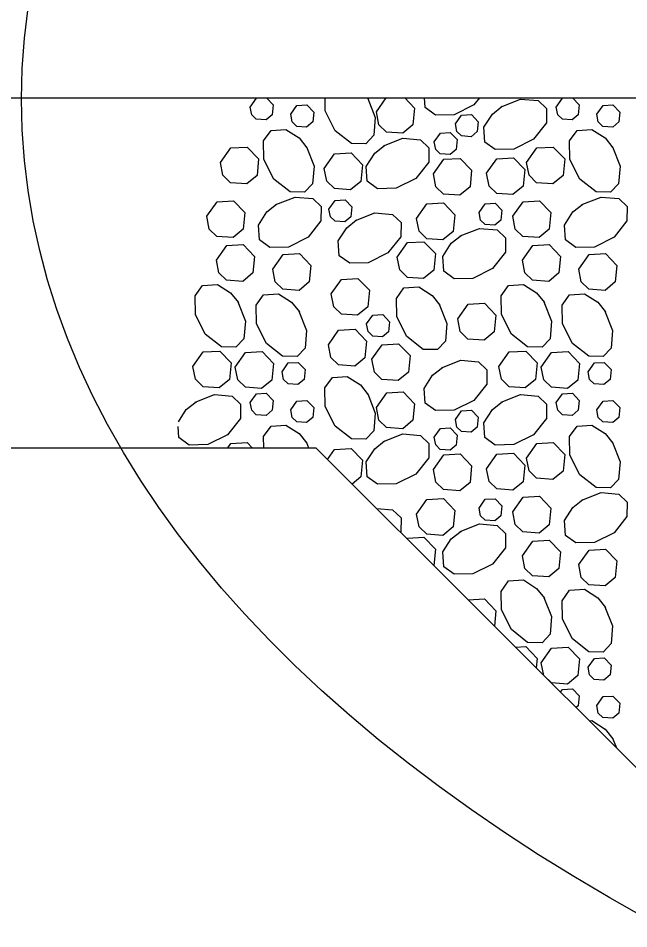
# Model space of a CAD drawing. Extents: x 636530 to 644067, y 294168 to 299122.
# Drawn here: x 638605.25 to 638621.2, y 296061.67 to 296085.48 of the extents above; entities that cross this region are included whole.
import ezdxf

# ---------------------------------------------------------------- set-up
doc = ezdxf.new("R2010")
doc.units = 0
doc.layers.add('1', color=7, linetype='Continuous')

msp = doc.modelspace()

# ---------------------------------------------------------------- linework, layer by layer
at = {"layer": '1'}
for p, q in [((638304.477, 296083.394), (638666.883, 296083.394)), ((638596.181, 296074.25), (638613.026, 296074.25)), ((638625.218, 296062.058), (638613.026, 296074.25))]:
    msp.add_line(p, q, dxfattribs=at)
for points in [[(638611.31, 296083.155), (638611.471, 296083.385), (638611.623, 296083.394)], [(638611.735, 296083.394), (638611.908, 296083.214), (638611.882, 296082.954), (638611.723, 296082.821), (638611.468, 296082.84), (638611.349, 296082.956), (638611.31, 296083.155)], [(638614.378, 296083.382), (638614.577, 296082.879), (638614.537, 296082.417), (638614.328, 296082.197), (638613.953, 296082.204), (638613.527, 296082.538), (638613.27, 296083.053), (638613.264, 296083.394)], [(638614.365, 296083.394), (638614.391, 296083.362)], [(638614.606, 296083.028), (638614.863, 296083.394)], [(638615.344, 296083.394), (638615.603, 296083.126), (638615.56, 296082.692), (638615.295, 296082.471), (638614.871, 296082.502), (638614.671, 296082.695), (638614.606, 296083.028)], [(638617.295, 296083.394), (638617.152, 296083.212), (638616.637, 296082.954), (638616.152, 296082.945), (638615.878, 296083.14), (638615.861, 296083.394)], [(638617.868, 296083.163), (638618.372, 296083.363), (638618.834, 296083.323), (638619.053, 296083.114), (638619.046, 296082.739), (638618.713, 296082.313), (638618.198, 296082.055), (638617.712, 296082.047), (638617.439, 296082.241), (638617.413, 296082.628), (638617.635, 296082.974), (638617.889, 296083.176)], [(638619.305, 296083.155), (638619.467, 296083.385), (638619.619, 296083.394)], [(638619.73, 296083.394), (638619.903, 296083.214), (638619.877, 296082.954), (638619.718, 296082.821), (638619.464, 296082.84), (638619.344, 296082.956), (638619.305, 296083.155)], [(638612.369, 296082.966), (638612.53, 296083.196), (638612.788, 296083.211), (638612.967, 296083.025), (638612.941, 296082.765), (638612.782, 296082.632), (638612.528, 296082.651), (638612.408, 296082.767), (638612.369, 296082.966)], [(638620.364, 296082.966), (638620.526, 296083.196), (638620.783, 296083.211), (638620.963, 296083.025), (638620.937, 296082.765), (638620.778, 296082.632), (638620.523, 296082.651), (638620.403, 296082.767), (638620.365, 296082.966)], [(638616.67, 296082.714), (638616.831, 296082.944), (638617.089, 296082.958), (638617.268, 296082.773), (638617.242, 296082.513), (638617.083, 296082.38), (638616.828, 296082.399), (638616.709, 296082.515), (638616.67, 296082.714)], [(638612.775, 296082.113), (638612.975, 296081.61), (638612.935, 296081.148), (638612.726, 296080.928), (638612.351, 296080.935), (638611.925, 296081.269), (638611.668, 296081.784), (638611.659, 296082.269), (638611.853, 296082.543), (638612.24, 296082.568), (638612.586, 296082.347), (638612.788, 296082.093)], [(638620.771, 296082.113), (638620.97, 296081.61), (638620.93, 296081.148), (638620.722, 296080.928), (638620.347, 296080.935), (638619.92, 296081.269), (638619.663, 296081.784), (638619.654, 296082.269), (638619.849, 296082.543), (638620.235, 296082.568), (638620.581, 296082.347), (638620.784, 296082.093)], [(638614.794, 296082.139), (638615.297, 296082.338), (638615.759, 296082.298), (638615.979, 296082.089), (638615.972, 296081.714), (638615.639, 296081.288), (638615.124, 296081.031), (638614.638, 296081.022), (638614.365, 296081.216), (638614.339, 296081.603), (638614.561, 296081.949), (638614.815, 296082.151)], [(638616.115, 296082.248), (638616.276, 296082.477), (638616.534, 296082.492), (638616.713, 296082.306), (638616.687, 296082.046), (638616.528, 296081.914), (638616.274, 296081.932), (638616.154, 296082.048), (638616.115, 296082.248)], [(638610.532, 296081.703), (638610.801, 296082.086), (638611.23, 296082.11), (638611.529, 296081.801), (638611.486, 296081.367), (638611.22, 296081.147), (638610.796, 296081.177), (638610.597, 296081.371), (638610.532, 296081.703)], [(638618.527, 296081.703), (638618.796, 296082.086), (638619.226, 296082.11), (638619.524, 296081.801), (638619.481, 296081.367), (638619.216, 296081.147), (638618.792, 296081.177), (638618.592, 296081.371), (638618.528, 296081.703)], [(638613.243, 296081.549), (638613.512, 296081.931), (638613.942, 296081.956), (638614.24, 296081.646), (638614.197, 296081.213), (638613.932, 296080.992), (638613.508, 296081.023), (638613.308, 296081.216), (638613.244, 296081.549)], [(638617.484, 296081.423), (638617.753, 296081.805), (638618.183, 296081.83), (638618.481, 296081.52), (638618.438, 296081.087), (638618.173, 296080.866), (638617.749, 296080.897), (638617.549, 296081.09), (638617.485, 296081.423)], [(638616.097, 296081.407), (638616.366, 296081.789), (638616.795, 296081.814), (638617.094, 296081.505), (638617.051, 296081.071), (638616.785, 296080.85), (638616.361, 296080.881), (638616.162, 296081.074), (638616.097, 296081.407)], [(638610.174, 296080.299), (638610.442, 296080.681), (638610.872, 296080.706), (638611.17, 296080.396), (638611.127, 296079.963), (638610.862, 296079.742), (638610.438, 296079.773), (638610.238, 296079.966), (638610.174, 296080.299)], [(638611.978, 296080.605), (638612.481, 296080.804), (638612.943, 296080.764), (638613.163, 296080.555), (638613.156, 296080.18), (638612.823, 296079.754), (638612.307, 296079.497), (638611.822, 296079.488), (638611.549, 296079.682), (638611.523, 296080.069), (638611.744, 296080.415), (638611.998, 296080.618)], [(638613.366, 296080.486), (638613.527, 296080.716), (638613.785, 296080.73), (638613.964, 296080.545), (638613.938, 296080.285), (638613.779, 296080.152), (638613.525, 296080.171), (638613.405, 296080.287), (638613.366, 296080.486)], [(638615.656, 296080.241), (638615.925, 296080.623), (638616.354, 296080.648), (638616.653, 296080.338), (638616.61, 296079.905), (638616.344, 296079.684), (638615.92, 296079.715), (638615.721, 296079.908), (638615.656, 296080.241)], [(638617.288, 296080.398), (638617.449, 296080.627), (638617.707, 296080.642), (638617.886, 296080.456), (638617.86, 296080.196), (638617.701, 296080.064), (638617.446, 296080.082), (638617.327, 296080.198), (638617.288, 296080.398)], [(638618.169, 296080.299), (638618.438, 296080.681), (638618.867, 296080.706), (638619.166, 296080.396), (638619.122, 296079.963), (638618.857, 296079.742), (638618.433, 296079.773), (638618.234, 296079.966), (638618.169, 296080.299)], [(638619.973, 296080.605), (638620.477, 296080.804), (638620.939, 296080.764), (638621.158, 296080.555), (638621.151, 296080.18), (638620.818, 296079.754), (638620.303, 296079.497), (638619.817, 296079.488), (638619.544, 296079.682), (638619.518, 296080.069), (638619.74, 296080.415), (638619.994, 296080.618)], [(638614.063, 296080.192), (638614.566, 296080.391), (638615.028, 296080.351), (638615.248, 296080.142), (638615.241, 296079.767), (638614.907, 296079.341), (638614.392, 296079.084), (638613.907, 296079.075), (638613.633, 296079.269), (638613.607, 296079.656), (638613.829, 296080.002), (638614.083, 296080.205)], [(638616.796, 296079.785), (638617.299, 296079.984), (638617.761, 296079.944), (638617.981, 296079.736), (638617.974, 296079.361), (638617.64, 296078.935), (638617.125, 296078.677), (638616.64, 296078.668), (638616.366, 296078.863), (638616.34, 296079.249), (638616.562, 296079.595), (638616.816, 296079.798)], [(638610.427, 296079.154), (638610.695, 296079.536), (638611.125, 296079.561), (638611.423, 296079.251), (638611.38, 296078.818), (638611.115, 296078.597), (638610.691, 296078.628), (638610.492, 296078.821), (638610.427, 296079.154)], [(638615.15, 296079.229), (638615.419, 296079.611), (638615.848, 296079.636), (638616.147, 296079.326), (638616.104, 296078.893), (638615.838, 296078.672), (638615.414, 296078.703), (638615.215, 296078.896), (638615.15, 296079.229)], [(638618.422, 296079.154), (638618.691, 296079.536), (638619.12, 296079.561), (638619.419, 296079.251), (638619.375, 296078.818), (638619.11, 296078.597), (638618.686, 296078.628), (638618.487, 296078.821), (638618.422, 296079.154)], [(638611.897, 296078.919), (638612.166, 296079.302), (638612.595, 296079.326), (638612.893, 296079.017), (638612.85, 296078.583), (638612.585, 296078.363), (638612.161, 296078.393), (638611.962, 296078.587), (638611.897, 296078.919)], [(638619.892, 296078.919), (638620.161, 296079.302), (638620.59, 296079.326), (638620.889, 296079.017), (638620.846, 296078.583), (638620.58, 296078.363), (638620.157, 296078.393), (638619.957, 296078.587), (638619.892, 296078.919)], [(638610.986, 296078.064), (638611.186, 296077.561), (638611.146, 296077.099), (638610.937, 296076.879), (638610.562, 296076.886), (638610.136, 296077.219), (638609.878, 296077.735), (638609.87, 296078.22), (638610.064, 296078.493), (638610.451, 296078.519), (638610.796, 296078.298), (638610.999, 296078.044)], [(638613.426, 296078.269), (638613.695, 296078.651), (638614.124, 296078.676), (638614.422, 296078.366), (638614.379, 296077.933), (638614.114, 296077.712), (638613.69, 296077.743), (638613.491, 296077.936), (638613.426, 296078.269)], [(638618.982, 296078.064), (638619.181, 296077.561), (638619.141, 296077.099), (638618.932, 296076.879), (638618.557, 296076.886), (638618.131, 296077.219), (638617.874, 296077.735), (638617.865, 296078.22), (638618.059, 296078.493), (638618.446, 296078.519), (638618.792, 296078.298), (638618.994, 296078.044)], [(638612.58, 296077.82), (638612.78, 296077.317), (638612.74, 296076.855), (638612.531, 296076.635), (638612.156, 296076.642), (638611.73, 296076.975), (638611.473, 296077.491), (638611.464, 296077.976), (638611.658, 296078.249), (638612.045, 296078.275), (638612.391, 296078.054), (638612.593, 296077.8)], [(638616.248, 296077.999), (638616.448, 296077.496), (638616.408, 296077.034), (638616.199, 296076.814), (638615.824, 296076.821), (638615.398, 296077.154), (638615.141, 296077.669), (638615.132, 296078.155), (638615.326, 296078.428), (638615.713, 296078.454), (638616.059, 296078.232), (638616.261, 296077.978)], [(638620.576, 296077.82), (638620.775, 296077.317), (638620.735, 296076.855), (638620.527, 296076.635), (638620.152, 296076.642), (638619.725, 296076.975), (638619.468, 296077.491), (638619.459, 296077.976), (638619.654, 296078.249), (638620.04, 296078.275), (638620.386, 296078.054), (638620.589, 296077.8)], [(638616.732, 296077.618), (638617, 296078.001), (638617.43, 296078.025), (638617.728, 296077.716), (638617.685, 296077.282), (638617.42, 296077.062), (638616.996, 296077.092), (638616.797, 296077.286), (638616.732, 296077.618)], [(638614.35, 296077.485), (638614.511, 296077.715), (638614.769, 296077.729), (638614.948, 296077.544), (638614.922, 296077.283), (638614.763, 296077.151), (638614.508, 296077.17), (638614.389, 296077.286), (638614.35, 296077.485)], [(638613.35, 296076.941), (638613.619, 296077.323), (638614.049, 296077.348), (638614.347, 296077.038), (638614.304, 296076.604), (638614.039, 296076.384), (638613.615, 296076.415), (638613.415, 296076.608), (638613.351, 296076.94)], [(638614.487, 296076.561), (638614.756, 296076.943), (638615.185, 296076.968), (638615.483, 296076.658), (638615.44, 296076.225), (638615.175, 296076.004), (638614.751, 296076.035), (638614.552, 296076.228), (638614.487, 296076.561)], [(638609.812, 296076.371), (638610.081, 296076.754), (638610.511, 296076.778), (638610.809, 296076.469), (638610.766, 296076.035), (638610.501, 296075.815), (638610.077, 296075.845), (638609.877, 296076.039), (638609.813, 296076.371)], [(638610.919, 296076.355), (638611.187, 296076.737), (638611.617, 296076.762), (638611.915, 296076.452), (638611.872, 296076.019), (638611.607, 296075.798), (638611.183, 296075.829), (638610.984, 296076.022), (638610.919, 296076.355)], [(638617.808, 296076.371), (638618.077, 296076.754), (638618.506, 296076.778), (638618.804, 296076.469), (638618.761, 296076.035), (638618.496, 296075.815), (638618.072, 296075.845), (638617.873, 296076.039), (638617.808, 296076.371)], [(638618.914, 296076.355), (638619.183, 296076.737), (638619.612, 296076.762), (638619.911, 296076.452), (638619.868, 296076.019), (638619.602, 296075.798), (638619.178, 296075.829), (638618.979, 296076.022), (638618.914, 296076.355)], [(638612.142, 296076.237), (638612.303, 296076.466), (638612.561, 296076.481), (638612.74, 296076.295), (638612.714, 296076.035), (638612.555, 296075.903), (638612.301, 296075.921), (638612.181, 296076.037), (638612.142, 296076.237)], [(638616.308, 296076.336), (638616.811, 296076.536), (638617.273, 296076.496), (638617.493, 296076.287), (638617.486, 296075.912), (638617.152, 296075.486), (638616.637, 296075.228), (638616.152, 296075.22), (638615.878, 296075.414), (638615.852, 296075.801), (638616.074, 296076.146), (638616.328, 296076.349)], [(638620.138, 296076.237), (638620.299, 296076.466), (638620.557, 296076.481), (638620.736, 296076.295), (638620.71, 296076.035), (638620.551, 296075.903), (638620.296, 296075.921), (638620.176, 296076.037), (638620.138, 296076.237)], [(638614.378, 296075.656), (638614.577, 296075.153), (638614.537, 296074.691), (638614.328, 296074.471), (638613.953, 296074.478), (638613.527, 296074.812), (638613.27, 296075.327), (638613.261, 296075.812), (638613.455, 296076.086), (638613.842, 296076.112), (638614.188, 296075.89), (638614.391, 296075.636)], [(638609.873, 296075.438), (638610.376, 296075.637), (638610.838, 296075.597), (638611.058, 296075.388), (638611.051, 296075.013), (638610.718, 296074.587), (638610.202, 296074.33), (638609.717, 296074.321), (638609.444, 296074.515), (638609.424, 296074.805)], [(638611.31, 296075.43), (638611.471, 296075.659), (638611.729, 296075.674), (638611.908, 296075.488), (638611.882, 296075.228), (638611.723, 296075.096), (638611.468, 296075.114), (638611.349, 296075.23), (638611.31, 296075.43)], [(638614.606, 296075.302), (638614.875, 296075.685), (638615.305, 296075.709), (638615.603, 296075.4), (638615.56, 296074.966), (638615.295, 296074.746), (638614.871, 296074.776), (638614.671, 296074.97), (638614.606, 296075.302)], [(638617.868, 296075.438), (638618.372, 296075.637), (638618.834, 296075.597), (638619.053, 296075.388), (638619.046, 296075.013), (638618.713, 296074.587), (638618.198, 296074.33), (638617.712, 296074.321), (638617.439, 296074.515), (638617.413, 296074.902), (638617.635, 296075.248), (638617.889, 296075.45)], [(638619.305, 296075.43), (638619.467, 296075.659), (638619.724, 296075.674), (638619.903, 296075.488), (638619.877, 296075.228), (638619.718, 296075.096), (638619.464, 296075.114), (638619.344, 296075.23), (638619.305, 296075.43)], [(638609.434, 296074.928), (638609.639, 296075.248), (638609.893, 296075.45)], [(638612.369, 296075.241), (638612.53, 296075.47), (638612.788, 296075.485), (638612.967, 296075.299), (638612.941, 296075.039), (638612.782, 296074.907), (638612.528, 296074.925), (638612.408, 296075.041), (638612.369, 296075.24)], [(638620.364, 296075.241), (638620.526, 296075.47), (638620.783, 296075.485), (638620.963, 296075.299), (638620.937, 296075.039), (638620.778, 296074.907), (638620.523, 296074.925), (638620.403, 296075.041), (638620.365, 296075.24)], [(638616.67, 296074.988), (638616.831, 296075.218), (638617.089, 296075.233), (638617.268, 296075.047), (638617.242, 296074.787), (638617.083, 296074.654), (638616.828, 296074.673), (638616.709, 296074.789), (638616.67, 296074.988)], [(638611.664, 296074.25), (638611.659, 296074.543), (638611.853, 296074.817), (638612.24, 296074.843), (638612.586, 296074.621), (638612.788, 296074.367)], [(638616.115, 296074.522), (638616.276, 296074.751), (638616.534, 296074.766), (638616.713, 296074.58), (638616.687, 296074.32), (638616.528, 296074.188), (638616.274, 296074.206), (638616.154, 296074.322), (638616.115, 296074.522)], [(638620.771, 296074.387), (638620.97, 296073.884), (638620.93, 296073.422), (638620.722, 296073.202), (638620.347, 296073.209), (638619.92, 296073.543), (638619.663, 296074.058), (638619.654, 296074.543), (638619.849, 296074.817), (638620.235, 296074.843), (638620.581, 296074.621), (638620.784, 296074.367)], [(638614.794, 296074.413), (638615.297, 296074.612), (638615.759, 296074.572), (638615.979, 296074.363), (638615.972, 296073.988), (638615.639, 296073.562), (638615.124, 296073.305), (638614.638, 296073.296), (638614.365, 296073.49), (638614.339, 296073.877), (638614.561, 296074.223), (638614.815, 296074.426)], [(638610.723, 296074.25), (638610.801, 296074.36), (638611.23, 296074.385), (638611.36, 296074.25)], [(638612.775, 296074.387), (638612.83, 296074.25)], [(638613.33, 296073.946), (638613.512, 296074.206), (638613.942, 296074.23), (638614.24, 296073.921), (638614.197, 296073.487), (638613.974, 296073.301)], [(638618.527, 296073.977), (638618.796, 296074.36), (638619.226, 296074.385), (638619.524, 296074.075), (638619.481, 296073.641), (638619.216, 296073.421), (638618.792, 296073.452), (638618.592, 296073.645), (638618.528, 296073.977)], [(638616.097, 296073.681), (638616.366, 296074.064), (638616.795, 296074.088), (638617.094, 296073.779), (638617.051, 296073.345), (638616.785, 296073.124), (638616.361, 296073.155), (638616.162, 296073.349), (638616.097, 296073.681)], [(638617.484, 296073.697), (638617.753, 296074.079), (638618.183, 296074.104), (638618.481, 296073.795), (638618.438, 296073.361), (638618.173, 296073.14), (638617.749, 296073.171), (638617.549, 296073.364), (638617.485, 296073.697)], [(638619.973, 296072.879), (638620.477, 296073.078), (638620.939, 296073.038), (638621.158, 296072.83), (638621.151, 296072.455), (638620.818, 296072.028), (638620.303, 296071.771), (638619.817, 296071.762), (638619.544, 296071.957), (638619.518, 296072.343), (638619.74, 296072.689), (638619.994, 296072.892)], [(638615.656, 296072.515), (638615.925, 296072.897), (638616.354, 296072.922), (638616.653, 296072.612), (638616.61, 296072.179), (638616.344, 296071.958), (638615.92, 296071.989), (638615.721, 296072.182), (638615.656, 296072.515)], [(638617.288, 296072.672), (638617.449, 296072.902), (638617.707, 296072.916), (638617.886, 296072.731), (638617.86, 296072.471), (638617.701, 296072.338), (638617.446, 296072.357), (638617.327, 296072.473), (638617.288, 296072.672)], [(638618.169, 296072.573), (638618.438, 296072.956), (638618.867, 296072.98), (638619.166, 296072.671), (638619.122, 296072.237), (638618.857, 296072.016), (638618.433, 296072.047), (638618.234, 296072.24), (638618.169, 296072.573)], [(638614.614, 296072.661), (638615.028, 296072.625), (638615.248, 296072.417), (638615.241, 296072.042), (638615.238, 296072.038)], [(638616.796, 296072.059), (638617.299, 296072.259), (638617.761, 296072.219), (638617.981, 296072.01), (638617.974, 296071.635), (638617.64, 296071.209), (638617.125, 296070.951), (638616.64, 296070.943), (638616.366, 296071.137), (638616.34, 296071.524), (638616.562, 296071.869), (638616.816, 296072.072)], [(638615.407, 296071.868), (638615.419, 296071.885), (638615.848, 296071.91), (638616.147, 296071.6), (638616.104, 296071.171)], [(638618.422, 296071.428), (638618.691, 296071.81), (638619.12, 296071.835), (638619.419, 296071.525), (638619.375, 296071.092), (638619.11, 296070.871), (638618.686, 296070.902), (638618.487, 296071.095), (638618.422, 296071.428)], [(638619.892, 296071.194), (638620.161, 296071.576), (638620.59, 296071.601), (638620.889, 296071.291), (638620.846, 296070.858), (638620.58, 296070.637), (638620.157, 296070.668), (638619.957, 296070.861), (638619.892, 296071.193)], [(638618.982, 296070.338), (638619.181, 296069.835), (638619.141, 296069.373), (638618.932, 296069.153), (638618.557, 296069.16), (638618.131, 296069.494), (638617.874, 296070.009), (638617.865, 296070.494), (638618.059, 296070.768), (638618.446, 296070.793), (638618.792, 296070.572), (638618.994, 296070.318)], [(638620.576, 296070.094), (638620.775, 296069.591), (638620.735, 296069.129), (638620.527, 296068.909), (638620.152, 296068.916), (638619.725, 296069.25), (638619.468, 296069.765), (638619.459, 296070.25), (638619.654, 296070.524), (638620.04, 296070.549), (638620.386, 296070.328), (638620.589, 296070.074)], [(638617, 296070.275), (638617, 296070.275), (638617.43, 296070.299), (638617.728, 296069.99), (638617.688, 296069.587)], [(638618.238, 296069.037), (638618.506, 296069.052), (638618.804, 296068.743), (638618.78, 296068.496)], [(638618.914, 296068.629), (638619.183, 296069.012), (638619.612, 296069.036), (638619.911, 296068.727), (638619.868, 296068.293), (638619.602, 296068.072), (638619.178, 296068.103), (638618.979, 296068.297), (638618.914, 296068.629)], [(638620.138, 296068.511), (638620.299, 296068.74), (638620.557, 296068.755), (638620.736, 296068.569), (638620.71, 296068.309), (638620.551, 296068.177), (638620.296, 296068.195), (638620.176, 296068.311), (638620.138, 296068.511)], [(638619.415, 296067.86), (638619.467, 296067.933), (638619.724, 296067.948), (638619.903, 296067.762), (638619.877, 296067.502), (638619.821, 296067.455)], [(638620.364, 296067.515), (638620.526, 296067.744), (638620.783, 296067.759), (638620.963, 296067.573), (638620.937, 296067.313), (638620.778, 296067.181), (638620.523, 296067.199), (638620.403, 296067.315), (638620.365, 296067.515)], [(638620.163, 296067.112), (638620.235, 296067.117), (638620.581, 296066.895), (638620.784, 296066.641)], [(638620.771, 296066.661), (638620.874, 296066.401)]]:
    msp.add_lwpolyline(points, dxfattribs=at)
msp.add_ellipse((638664.495, 296083.359), major_axis=(-59.16, 0), ratio=0.524808, dxfattribs=at)

doc.saveas('drawing.dxf')
